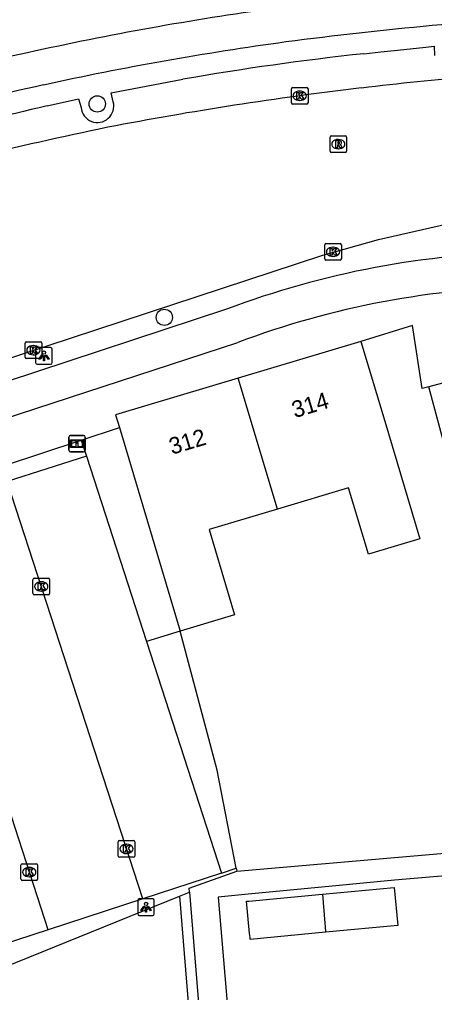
# Model space of a CAD drawing. Extents: x 163010 to 163853, y 382793 to 383982.
# Drawn here: x 163214.8 to 163239.8, y 383562.7 to 383621.3 of the extents above; entities that cross this region are included whole.
import ezdxf

# ---------------------------------------------------------------- set-up
doc = ezdxf.new("R2010")
doc.units = 0
for name, color, linetype in [('IMGEO_Boom', 7, 'Continuous'), ('IMGEO_Fietspad_open', 7, 'Continuous'), ('IMGEO_Groenvoorziening', 7, 'Continuous'), ('IMGEO_Haag', 7, 'Continuous'), ('IMGEO_Informatiebord', 7, 'Continuous'), ('IMGEO_Kolk', 7, 'Continuous'), ('IMGEO_Lichtpunt', 7, 'Continuous'), ('IMGEO_Pand', 7, 'Continuous'), ('IMGEO_Pand_nummerreeks', 7, 'Continuous'), ('IMGEO_Parkeervlak_open', 7, 'Continuous'), ('IMGEO_Rijbaan_lokaal_gesloten', 7, 'Continuous'), ('IMGEO_Rijbaan_lokaal_open', 7, 'Continuous'), ('IMGEO_Rioolput', 7, 'Continuous'), ('IMGEO_Voetpad_open', 7, 'Continuous')]:
    doc.layers.add(name, color=color, linetype=linetype)

msp = doc.modelspace()

# ---------------------------------------------------------------- linework, layer by layer
at = {"layer": 'IMGEO_Boom'}
for centre in [(163219.486, 383616.242), (163223.523, 383603.39)]:
    msp.add_circle(centre, 0.489, dxfattribs=at)
at = {"layer": 'IMGEO_Fietspad_open'}
for points in [[(163227.273, 383603.884), (163214, 383599.504)], [(163165.737, 383581.534), (163177.201, 383585.275), (163189.429, 383589.292), (163227.938, 383601.879)]]:
    msp.add_lwpolyline(points, dxfattribs=at)
for centre, radius, start, end in [((163256.208, 383434.628), 189.175, 97.78374, 102.33776), ((163262.924, 383372.672), 249.375, 93.32181, 97.39105), ((163256.131, 383435.247), 186.45, 97.79474, 102.35022), ((163253.351, 383445.906), 177.547, 102.21475, 107.39558), ((163253.923, 383443.985), 177.443, 102.25722, 107.35049), ((163246.114, 383553.869), 53.446, 90.70968, 110.64188), ((163246.55, 383552.155), 53.093, 90.881, 110.52156)]:
    msp.add_arc(centre, radius, start, end, dxfattribs=at)
at = {"layer": 'IMGEO_Groenvoorziening'}
for points in [[(163227.847, 383570.225), (163226.693, 383576.115), (163224.478, 383584.491)], [(163226.959, 383569.921), (163227.847, 383570.225)], [(163227.847, 383570.225), (163227.885, 383570.033)], [(163211.278, 383563.895), (163211.588, 383563.335), (163224.444, 383568.537)]]:
    msp.add_lwpolyline(points, dxfattribs=at)
at = {"layer": 'IMGEO_Haag'}
for points in [[(163224.444, 383568.537), (163225.027, 383568.773)], [(163224.444, 383568.537), (163226.51, 383543.15)]]:
    msp.add_lwpolyline(points, dxfattribs=at)
at = {"layer": 'IMGEO_Informatiebord'}
for p, q in [((163217.777, 383595.386), (163217.777, 383596.186)), ((163217.777, 383596.186), (163217.777, 383595.386)), ((163217.877, 383596.286), (163218.667, 383596.286)), ((163218.667, 383596.286), (163217.877, 383596.286)), ((163218.767, 383596.186), (163218.767, 383595.386)), ((163218.767, 383595.386), (163218.767, 383596.186)), ((163218.667, 383595.286), (163217.877, 383595.286)), ((163217.877, 383595.286), (163218.667, 383595.286))]:
    msp.add_line(p, q, dxfattribs=at)
for points in [[(163217.878, 383596.018), (163218.666, 383596.018), (163218.666, 383595.554), (163217.878, 383595.554), (163217.878, 383596.018)], [(163217.943, 383595.953), (163217.943, 383595.619), (163218.218, 383595.619), (163218.219, 383595.832), (163218.323, 383595.833), (163218.324, 383595.619), (163218.601, 383595.619), (163218.601, 383595.953), (163218.325, 383595.953), (163218.325, 383595.873), (163218.219, 383595.873), (163218.219, 383595.953), (163217.943, 383595.953)]]:
    msp.add_lwpolyline(points, dxfattribs=at)
for centre, start, end in [((163217.877, 383596.186), 90, 180), ((163217.877, 383596.186), 90, 180), ((163218.667, 383596.186), 0, 90), ((163218.667, 383596.186), 360, 90), ((163217.877, 383595.386), 180, 270), ((163217.877, 383595.386), 180, 270), ((163218.667, 383595.386), 270, 0), ((163218.667, 383595.386), 270, 0)]:
    msp.add_arc(centre, 0.1, start, end, dxfattribs=at)
at = {"layer": 'IMGEO_Kolk'}
for p, q in [((163231.168, 383616.306), (163231.168, 383617.158)), ((163231.243, 383617.232), (163232.095, 383617.232)), ((163231.656, 383617.012), (163231.681, 383617.012)), ((163232.169, 383617.158), (163232.169, 383616.306)), ((163231.679, 383616.452), (163231.654, 383616.452)), ((163232.095, 383616.232), (163231.243, 383616.232)), ((163233.174, 383606.91), (163233.174, 383607.762)), ((163233.249, 383607.836), (163234.101, 383607.836)), ((163233.662, 383607.616), (163233.687, 383607.616)), ((163234.175, 383607.762), (163234.175, 383606.91)), ((163233.685, 383607.056), (163233.66, 383607.056)), ((163234.101, 383606.836), (163233.249, 383606.836)), ((163215.143, 383600.988), (163215.143, 383601.84)), ((163215.218, 383601.914), (163216.07, 383601.914)), ((163215.631, 383601.694), (163215.656, 383601.694)), ((163216.144, 383601.84), (163216.144, 383600.988)), ((163215.654, 383601.134), (163215.629, 383601.134)), ((163216.07, 383600.914), (163215.218, 383600.914)), ((163215.618, 383586.762), (163215.618, 383587.614)), ((163215.693, 383587.688), (163216.545, 383587.688)), ((163216.619, 383587.614), (163216.619, 383586.762)), ((163216.106, 383587.468), (163216.131, 383587.468)), ((163216.545, 383586.688), (163215.693, 383586.688)), ((163216.129, 383586.908), (163216.104, 383586.908)), ((163220.745, 383570.954), (163220.745, 383571.806)), ((163220.82, 383571.88), (163221.672, 383571.88)), ((163221.746, 383571.806), (163221.746, 383570.954)), ((163221.233, 383571.66), (163221.258, 383571.66)), ((163221.672, 383570.88), (163220.82, 383570.88)), ((163221.256, 383571.1), (163221.231, 383571.1)), ((163214.896, 383569.562), (163214.896, 383570.414)), ((163214.971, 383570.488), (163215.823, 383570.488)), ((163215.384, 383570.268), (163215.409, 383570.268)), ((163215.897, 383570.414), (163215.897, 383569.562)), ((163215.823, 383569.488), (163214.971, 383569.488)), ((163215.407, 383569.708), (163215.382, 383569.708))]:
    msp.add_line(p, q, dxfattribs=at)
for points in [[(163231.168, 383616.306), (163231.168, 383617.158)], [(163231.243, 383617.232), (163232.095, 383617.232)], [(163231.489, 383616.932), (163231.612, 383616.932), (163231.612, 383616.781), (163231.742, 383616.932), (163231.906, 383616.932), (163231.76, 383616.781), (163231.913, 383616.532), (163231.761, 383616.532), (163231.676, 383616.696), (163231.612, 383616.629), (163231.612, 383616.532), (163231.489, 383616.532), (163231.489, 383616.932)], [(163232.169, 383617.158), (163232.169, 383616.306)], [(163232.095, 383616.232), (163231.243, 383616.232)], [(163233.174, 383606.91), (163233.174, 383607.762)], [(163233.249, 383607.836), (163234.101, 383607.836)], [(163233.495, 383607.536), (163233.618, 383607.536), (163233.618, 383607.385), (163233.748, 383607.536), (163233.912, 383607.536), (163233.766, 383607.385), (163233.919, 383607.136), (163233.767, 383607.136), (163233.682, 383607.3), (163233.618, 383607.233), (163233.618, 383607.136), (163233.495, 383607.136), (163233.495, 383607.536)], [(163234.175, 383607.762), (163234.175, 383606.91)], [(163234.101, 383606.836), (163233.249, 383606.836)], [(163215.143, 383600.988), (163215.143, 383601.84)], [(163215.218, 383601.914), (163216.07, 383601.914)], [(163215.464, 383601.614), (163215.587, 383601.614), (163215.587, 383601.463), (163215.717, 383601.614), (163215.881, 383601.614), (163215.735, 383601.463), (163215.888, 383601.214), (163215.736, 383601.214), (163215.651, 383601.378), (163215.587, 383601.311), (163215.587, 383601.214), (163215.464, 383601.214), (163215.464, 383601.614)], [(163216.144, 383601.84), (163216.144, 383600.988)], [(163216.07, 383600.914), (163215.218, 383600.914)], [(163215.618, 383586.762), (163215.618, 383587.614)], [(163215.693, 383587.688), (163216.545, 383587.688)], [(163216.619, 383587.614), (163216.619, 383586.762)], [(163215.939, 383587.388), (163216.062, 383587.388), (163216.062, 383587.237), (163216.192, 383587.388), (163216.356, 383587.388), (163216.21, 383587.237), (163216.363, 383586.988), (163216.211, 383586.988), (163216.126, 383587.152), (163216.062, 383587.085), (163216.062, 383586.988), (163215.939, 383586.988), (163215.939, 383587.388)], [(163216.545, 383586.688), (163215.693, 383586.688)], [(163220.745, 383570.954), (163220.745, 383571.806)], [(163220.82, 383571.88), (163221.672, 383571.88)], [(163221.746, 383571.806), (163221.746, 383570.954)], [(163221.066, 383571.58), (163221.189, 383571.58), (163221.189, 383571.429), (163221.319, 383571.58), (163221.483, 383571.58), (163221.337, 383571.429), (163221.49, 383571.18), (163221.338, 383571.18), (163221.253, 383571.344), (163221.189, 383571.277), (163221.189, 383571.18), (163221.066, 383571.18), (163221.066, 383571.58)], [(163221.672, 383570.88), (163220.82, 383570.88)], [(163214.896, 383569.562), (163214.896, 383570.414)], [(163214.971, 383570.488), (163215.823, 383570.488)], [(163215.217, 383570.188), (163215.34, 383570.188), (163215.34, 383570.037), (163215.47, 383570.188), (163215.634, 383570.188), (163215.488, 383570.037), (163215.641, 383569.788), (163215.489, 383569.788), (163215.404, 383569.952), (163215.34, 383569.885), (163215.34, 383569.788), (163215.217, 383569.788), (163215.217, 383570.188)], [(163215.897, 383570.414), (163215.897, 383569.562)], [(163215.823, 383569.488), (163214.971, 383569.488)]]:
    msp.add_lwpolyline(points, dxfattribs=at)
for centre, start, end in [((163231.245, 383617.156), 91.55205, 178.44795), ((163231.245, 383617.156), 91.55205, 178.44795), ((163232.093, 383617.156), 1.55205, 88.44795), ((163232.093, 383617.156), 1.55205, 88.44795), ((163231.245, 383616.308), 181.55205, 268.44795), ((163231.245, 383616.308), 181.55205, 268.44795), ((163232.093, 383616.308), 271.55205, 358.44795), ((163232.093, 383616.308), 271.55205, 358.44795), ((163233.251, 383607.76), 91.55205, 178.44795), ((163233.251, 383607.76), 91.55205, 178.44795), ((163234.099, 383607.76), 1.55205, 88.44795), ((163234.099, 383607.76), 1.55205, 88.44795), ((163233.251, 383606.912), 181.55205, 268.44795), ((163233.251, 383606.912), 181.55205, 268.44795), ((163234.099, 383606.912), 271.55205, 358.44795), ((163234.099, 383606.912), 271.55205, 358.44795), ((163215.22, 383601.838), 91.55205, 178.44795), ((163215.22, 383601.838), 91.55205, 178.44795), ((163216.068, 383601.838), 1.55205, 88.44795), ((163216.068, 383601.838), 1.55205, 88.44795), ((163215.22, 383600.99), 181.55205, 268.44795), ((163215.22, 383600.99), 181.55205, 268.44795), ((163216.068, 383600.99), 271.55205, 358.44795), ((163216.068, 383600.99), 271.55205, 358.44795), ((163215.695, 383587.612), 91.55205, 178.44795), ((163215.695, 383587.612), 91.55205, 178.44795), ((163216.543, 383587.612), 1.55205, 88.44795), ((163216.543, 383587.612), 1.55205, 88.44795), ((163215.695, 383586.764), 181.55205, 268.44795), ((163215.695, 383586.764), 181.55205, 268.44795), ((163216.543, 383586.764), 271.55205, 358.44795), ((163216.543, 383586.764), 271.55205, 358.44795), ((163220.822, 383571.804), 91.55205, 178.44795), ((163220.822, 383571.804), 91.55205, 178.44795), ((163221.67, 383571.804), 1.55205, 88.44795), ((163221.67, 383571.804), 1.55205, 88.44795), ((163220.822, 383570.956), 181.55205, 268.44795), ((163220.822, 383570.956), 181.55205, 268.44795), ((163221.67, 383570.956), 271.55205, 358.44795), ((163221.67, 383570.956), 271.55205, 358.44795), ((163214.973, 383570.412), 91.55205, 178.44795), ((163214.973, 383570.412), 91.55205, 178.44795), ((163215.821, 383570.412), 1.55205, 88.44795), ((163215.821, 383570.412), 1.55205, 88.44795), ((163214.973, 383569.564), 181.55205, 268.44795), ((163214.973, 383569.564), 181.55205, 268.44795), ((163215.821, 383569.564), 271.55205, 358.44795), ((163215.821, 383569.564), 271.55205, 358.44795)]:
    msp.add_arc(centre, 0.0765, start, end, dxfattribs=at)
for centre, major_axis, ratio, start_param, end_param in [((163231.655, 383616.732), (-0.387, 0.002), 0.722429, 4.712389, 7.853982), ((163231.68, 383616.732), (-0.39, 0.002), 0.717154, 1.570796, 4.712389), ((163233.661, 383607.336), (-0.387, 0.002), 0.722429, 4.712389, 7.853982), ((163233.686, 383607.336), (-0.39, 0.002), 0.717154, 1.570796, 4.712389), ((163215.63, 383601.414), (-0.387, 0.002), 0.722429, 4.712389, 7.853982), ((163215.655, 383601.414), (-0.39, 0.002), 0.717154, 1.570796, 4.712389), ((163216.105, 383587.188), (-0.387, 0.002), 0.722429, 4.712389, 7.853982), ((163216.13, 383587.188), (-0.39, 0.002), 0.717154, 1.570796, 4.712389), ((163221.232, 383571.38), (-0.387, 0.002), 0.722429, 4.712389, 7.853982), ((163221.257, 383571.38), (-0.39, 0.002), 0.717154, 1.570796, 4.712389), ((163215.383, 383569.988), (-0.387, 0.002), 0.722429, 4.712389, 7.853982), ((163215.408, 383569.988), (-0.39, 0.002), 0.717154, 1.570796, 4.712389)]:
    msp.add_ellipse(centre, major_axis=major_axis, ratio=ratio, start_param=start_param, end_param=end_param, dxfattribs=at)
at = {"layer": 'IMGEO_Lichtpunt'}
for p, q in [((163215.778, 383601.473), (163215.778, 383600.666)), ((163215.778, 383601.473), (163215.778, 383600.666)), ((163216.68, 383601.568), (163215.872, 383601.568)), ((163216.68, 383601.568), (163215.872, 383601.568)), ((163216.774, 383600.666), (163216.774, 383601.473)), ((163216.774, 383600.666), (163216.774, 383601.473)), ((163215.872, 383600.572), (163216.68, 383600.572)), ((163215.872, 383600.572), (163216.68, 383600.572)), ((163221.921, 383568.276), (163221.921, 383567.469)), ((163221.921, 383568.276), (163221.921, 383567.469)), ((163222.823, 383568.371), (163222.015, 383568.371)), ((163222.823, 383568.371), (163222.015, 383568.371)), ((163222.917, 383567.469), (163222.917, 383568.276)), ((163222.917, 383567.469), (163222.917, 383568.276)), ((163222.015, 383567.375), (163222.823, 383567.375)), ((163222.015, 383567.375), (163222.823, 383567.375))]:
    msp.add_line(p, q, dxfattribs=at)
for points in [[(163216.152, 383601.137), (163216.191, 383601.109), (163216.003, 383600.847), (163215.965, 383600.874), (163216.152, 383601.137)], [(163216.254, 383601.089), (163216.301, 383601.089), (163216.301, 383600.767), (163216.254, 383600.767), (163216.254, 383601.089)], [(163216.364, 383601.109), (163216.402, 383601.136), (163216.589, 383600.874), (163216.55, 383600.846), (163216.364, 383601.109)], [(163222.295, 383567.94), (163222.334, 383567.912), (163222.146, 383567.65), (163222.108, 383567.677), (163222.295, 383567.94)], [(163222.397, 383567.892), (163222.444, 383567.892), (163222.444, 383567.57), (163222.397, 383567.57), (163222.397, 383567.892)], [(163222.507, 383567.912), (163222.545, 383567.939), (163222.732, 383567.677), (163222.693, 383567.649), (163222.507, 383567.912)]]:
    msp.add_lwpolyline(points, dxfattribs=at)
for centre in [(163216.277, 383601.271), (163222.42, 383568.074)]:
    msp.add_circle(centre, 0.0994, dxfattribs=at)
for centre, start, end in [((163215.872, 383601.473), 90, 180), ((163215.872, 383601.473), 90, 180), ((163216.68, 383601.473), 0, 90), ((163216.68, 383601.473), 0, 90), ((163215.872, 383600.666), 180, 270), ((163215.872, 383600.666), 180, 270), ((163216.68, 383600.666), 270, 0), ((163216.68, 383600.666), 270, 360), ((163222.015, 383568.276), 90, 180), ((163222.015, 383568.276), 90, 180), ((163222.823, 383568.276), 0, 90), ((163222.823, 383568.276), 0, 90), ((163222.015, 383567.469), 180, 270), ((163222.015, 383567.469), 180, 270), ((163222.823, 383567.469), 270, 0), ((163222.823, 383567.469), 270, 360)]:
    msp.add_arc(centre, 0.0946, start, end, dxfattribs=at)
at = {"layer": 'IMGEO_Pand'}
for points in [[(163251.02, 383602.319), (163239.435, 383599.2)], [(163235.355, 383601.932), (163227.971, 383599.727)], [(163235.355, 383601.932), (163236.786, 383597.142), (163238.904, 383590.049), (163235.806, 383589.124), (163234.611, 383593.125), (163230.326, 383591.845)], [(163227.971, 383599.727), (163220.588, 383597.522), (163220.816, 383596.757)], [(163230.326, 383591.845), (163227.971, 383599.727)], [(163253.215, 383581.094), (163254.009, 383572.458), (163242.787, 383571.428), (163241.416, 383581.216), (163244.155, 383581.764), (163241.459, 383591.701), (163240.735, 383594.37), (163240.541, 383595.09), (163239.435, 383599.2)], [(163220.816, 383596.757), (163224.478, 383584.491)], [(163230.326, 383591.845), (163226.214, 383590.617), (163227.752, 383585.469), (163224.478, 383584.491)], [(163233.033, 383568.66), (163237.35, 383569.067), (163237.566, 383566.773), (163233.22, 383566.363)], [(163233.22, 383566.363), (163228.69, 383565.937), (163228.679, 383566.044), (163228.657, 383566.283), (163228.473, 383568.231), (163228.61, 383568.244), (163233.033, 383568.66)], [(163233.033, 383568.66), (163233.175, 383566.917), (163233.192, 383566.71), (163233.22, 383566.363)]]:
    msp.add_lwpolyline(points, dxfattribs=at)
at = {"layer": 'IMGEO_Parkeervlak_open'}
for points in [[(163235.523, 383619.267), (163236.542, 383619.373), (163237.562, 383619.476), (163239.257, 383619.658), (163239.761, 383619.712), (163239.783, 383619.154)], [(163220.449, 383616.364), (163220.329, 383616.915), (163224.626, 383617.726)], [(163216.468, 383616.129), (163218.365, 383616.542), (163218.512, 383616.018)], [(163218.848, 383595.029), (163214.068, 383593.5)], [(163216.524, 383566.513), (163211.77, 383564.96), (163203.671, 383590.093)], [(163222.449, 383583.881), (163226.959, 383569.921)], [(163226.959, 383569.921), (163222.22, 383568.373)]]:
    msp.add_lwpolyline(points, dxfattribs=at)
for centre, radius, start, end in [((163253.787, 383450.818), 169.436, 96.18801, 99.91022), ((163219.494, 383616.113), 0.987, 185.50399, 14.75149), ((163331.168, 383128.516), 500.921, 103.2369, 105.03055)]:
    msp.add_arc(centre, radius, start, end, dxfattribs=at)
at = {"layer": 'IMGEO_Rijbaan_lokaal_gesloten'}
msp.add_lwpolyline([(163213.597, 383600.731), (163214.956, 383601.18), (163233.054, 383607.14), (163236.408, 383608.071), (163243.205, 383609.62)], dxfattribs=at)
for centre, radius, start, end in [((163256.869, 383438.484), 180.003, 92.56406, 96.85085), ((163259.687, 383409.961), 208.66, 96.68505, 100.9307), ((163270.746, 383371.262), 248.779, 101.74148, 105.60526)]:
    msp.add_arc(centre, radius, start, end, dxfattribs=at)
at = {"layer": 'IMGEO_Rijbaan_lokaal_open'}
for points in [[(163222.22, 383568.373), (163214.068, 383593.5)], [(163216.524, 383566.513), (163208.381, 383591.645)], [(163222.22, 383568.373), (163216.524, 383566.513)]]:
    msp.add_lwpolyline(points, dxfattribs=at)
at = {"layer": 'IMGEO_Rioolput'}
for p, q in [((163233.493, 383613.395), (163233.493, 383614.247)), ((163233.568, 383614.321), (163234.42, 383614.321)), ((163233.981, 383614.101), (163234.006, 383614.101)), ((163234.494, 383614.247), (163234.494, 383613.395)), ((163234.004, 383613.541), (163233.979, 383613.541)), ((163234.42, 383613.321), (163233.568, 383613.321))]:
    msp.add_line(p, q, dxfattribs=at)
for points in [[(163233.493, 383613.395), (163233.493, 383614.247)], [(163233.568, 383614.321), (163234.42, 383614.321)], [(163234.082, 383614.019), (163233.83, 383614.021), (163233.83, 383613.621)], [(163234.008, 383613.94), (163233.954, 383613.94), (163233.954, 383613.859)], [(163234.494, 383614.247), (163234.494, 383613.395)], [(163233.83, 383613.621), (163233.954, 383613.621), (163233.954, 383613.783), (163233.965, 383613.783)], [(163233.954, 383613.859), (163234.006, 383613.859)], [(163234.012, 383613.754), (163234.083, 383613.621), (163234.223, 383613.621), (163234.158, 383613.747)], [(163234.42, 383613.321), (163233.568, 383613.321)]]:
    msp.add_lwpolyline(points, dxfattribs=at)
for centre, radius, start, end in [((163233.57, 383614.245), 0.0765, 91.55205, 178.44795), ((163233.57, 383614.245), 0.0765, 91.55205, 178.44795), ((163234.014, 383613.844), 0.0964, 77.00612, 93.18647), ((163234.028, 383613.901), 0.0378, 276.66336, 79.67722), ((163234.081, 383613.909), 0.109, 350.36119, 89.41601), ((163234.418, 383614.245), 0.0765, 1.55205, 88.44795), ((163234.418, 383614.245), 0.0765, 1.55205, 88.44795), ((163233.57, 383613.397), 0.0765, 181.55205, 268.44795), ((163233.57, 383613.397), 0.0765, 181.55205, 268.44795), ((163233.964, 383613.73), 0.0533, 26.02933, 88.69889), ((163233.99, 383614.048), 0.19, 274.7715, 282.96867), ((163234.079, 383613.909), 0.112, 277.58423, 350.98172), ((163234.063, 383613.694), 0.108, 29.51342, 73.79051), ((163234.418, 383613.397), 0.0765, 271.55205, 358.44795), ((163234.418, 383613.397), 0.0765, 271.55205, 358.44795)]:
    msp.add_arc(centre, radius, start, end, dxfattribs=at)
for centre, major_axis, ratio, start_param, end_param in [((163233.98, 383613.821), (-0.387, 0.002), 0.722429, 4.712389, 7.853982), ((163234.005, 383613.821), (-0.39, 0.002), 0.717154, 1.570796, 4.712389)]:
    msp.add_ellipse(centre, major_axis=major_axis, ratio=ratio, start_param=start_param, end_param=end_param, dxfattribs=at)
at = {"layer": 'IMGEO_Voetpad_open'}
for points in [[(163239.435, 383599.2), (163239.043, 383599.105), (163238.457, 383602.891), (163235.355, 383601.932)], [(163218.524, 383595.998), (163220.816, 383596.757)], [(163213.777, 383594.426), (163218.524, 383595.998)], [(163218.524, 383595.998), (163218.848, 383595.029)], [(163218.848, 383595.029), (163222.449, 383583.881)], [(163224.478, 383584.491), (163222.449, 383583.881)], [(163227.885, 383570.033), (163262.164, 383573.013), (163273.102, 383574.091), (163285.074, 383575.27), (163285.412, 383575.196)], [(163225.027, 383568.773), (163225.007, 383569.02), (163227.885, 383570.033)], [(163240.671, 383569.773), (163237.377, 383569.495), (163232.999, 383569.083), (163228.57, 383568.666), (163226.766, 383568.476), (163227.748, 383556.909)], [(163225.027, 383568.773), (163227.099, 383543.307)]]:
    msp.add_lwpolyline(points, dxfattribs=at)

# ---------------------------------------------------------------- texts
at = {"layer": 'IMGEO_Pand_nummerreeks'}
for s, p in [('314', (163231.368, 383597.319)), ('312', (163223.983, 383595.113))]:
    msp.add_text(s, height=1, rotation=16.62767, dxfattribs=at).set_placement(p)

doc.saveas('drawing.dxf')
